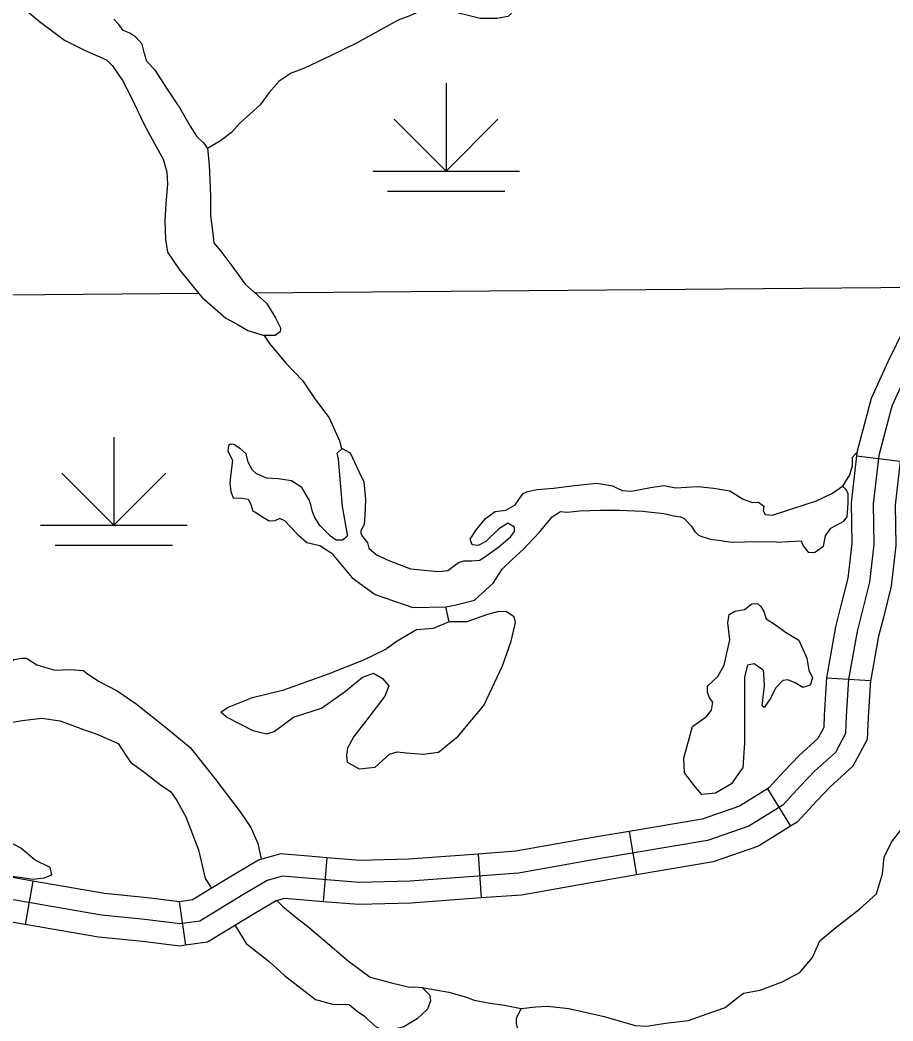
# Model space of a CAD drawing. Extents: x 813775 to 1157140, y 1757555 to 1979907.
# Drawn here: x 1020232 to 1026181, y 1806929 to 1813751 of the extents above; entities that cross this region are included whole.
import ezdxf

# ---------------------------------------------------------------- set-up
doc = ezdxf.new("R2010")
doc.units = 0
for name, color, linetype in [('Level 24', 7, 'Continuous'), ('Level 31', 7, 'Continuous'), ('Level 32', 7, 'Continuous'), ('Level 35', 7, 'Continuous'), ('Level 4', 7, 'Continuous'), ('Level 44', 7, 'Continuous'), ('Level 45', 7, 'Continuous')]:
    doc.layers.add(name, color=color, linetype=linetype)

msp = doc.modelspace()

# ---------------------------------------------------------------- linework, layer by layer
at = {"layer": 'Level 24'}
msp.add_lwpolyline([(1027980.5, 1812349.8), (1027728.8, 1812132.4), (1027486.9, 1811974.3), (1027092.1, 1811826.1), (1026805.8, 1811756.9), (1026568.9, 1811697.6), (1026460.3, 1811643.3), (1026386.2, 1811569.2), (1026282.6, 1811356.7), (1026174, 1811119.6), (1026085.1, 1810783.6), (1026045.6, 1810452.6), (1026050.6, 1810175.9), (1026021, 1809919), (1025937, 1809583), (1025877.8, 1809257.9)], dxfattribs=at)
at = {"layer": 'Level 31'}
for points in [[(1025877.8, 1809257.9), (1025863, 1809005.9), (1025858.1, 1808887.3), (1025789, 1808758.9), (1025645.8, 1808630.4), (1025552, 1808531.6)], [(1025552, 1808531.6), (1025431.6, 1808400.6), (1025199.6, 1808257.3), (1024918.3, 1808158.5), (1024187.7, 1808035), (1023630, 1807936.1), (1022889.6, 1807881.8), (1022544.1, 1807871.9)], [(1022544.1, 1807871.9), (1022183.7, 1807901.6), (1022020.8, 1807916.4), (1021917.2, 1807886.7), (1021749.4, 1807787.9), (1021458.1, 1807610), (1021319.9, 1807590.3), (1021083, 1807619.9), (1020786.9, 1807649.6), (1020011.9, 1807783), (1019394.9, 1807886.7), (1019113.6, 1807926.3), (1018940.8, 1807921.3), (1018792.7, 1807857.1), (1018684.1, 1807778), (1018565.7, 1807629.8), (1018442.3, 1807506.3), (1018343.5, 1807476.6), (1018077, 1807501.4), (1017948.7, 1807501.4), (1017756.2, 1807461.8), (1017539, 1807417.4), (1017213.2, 1807417.4)]]:
    msp.add_lwpolyline(points, dxfattribs=at)
at = {"layer": 'Level 32'}
for p, q in [((1025728.1, 1809266.7), (1026027.6, 1809249.1)), ((1025325.1, 1808511.1), (1025482.8, 1808255.9)), ((1024382.9, 1808220.1), (1024432.9, 1807924.3)), ((1022322.9, 1808040.6), (1022298.3, 1807741.6)), ((1023353.4, 1808066.2), (1023375.4, 1807767)), ((1020318.3, 1807882.4), (1020267.4, 1807586.8)), ((1021316.8, 1807741.4), (1021359.3, 1807444.4))]:
    msp.add_line(p, q, dxfattribs=at)
for points in [[(1025728.1, 1809266.7), (1025713.2, 1809013.4), (1025709.6, 1808928), (1025669.3, 1808853), (1025541.2, 1808738), (1025442.4, 1808634), (1025335.2, 1808517.3), (1025325.1, 1808511.1)], [(1026027.6, 1809249.1), (1026012.8, 1808998.4), (1026006.5, 1808846.6), (1025908.7, 1808664.7), (1025750.5, 1808522.8), (1025661.7, 1808429.2), (1025528, 1808283.8), (1025482.8, 1808255.9)], [(1025325.1, 1808511.1), (1025134.6, 1808393.4), (1024880.6, 1808304.2), (1024382.9, 1808220.1)], [(1025482.8, 1808255.9), (1025264.6, 1808121.1), (1024955.9, 1808012.7), (1024432.9, 1807924.3)], [(1024382.9, 1808220.1), (1024162.1, 1808182.8), (1023611.3, 1808085.2), (1023353.4, 1808066.2)], [(1020318.3, 1807882.4), (1020037.1, 1807930.8), (1019417.8, 1808035), (1019271.9, 1808055.5)], [(1022322.9, 1808040.6), (1022196.7, 1808051), (1022006.5, 1808068.3), (1021857.6, 1808025.7), (1021672.2, 1807916.6), (1021406.3, 1807754.2), (1021316.8, 1807741.4)], [(1023353.4, 1808066.2), (1022881.9, 1808031.6), (1022548.1, 1808022.1), (1022322.9, 1808040.6)], [(1024432.9, 1807924.3), (1024213.3, 1807887.2), (1023648.6, 1807787.1), (1023375.4, 1807767)], [(1021318.6, 1807741.6), (1021099.8, 1807769), (1020807.1, 1807798.3), (1020318.3, 1807882.4)], [(1022298.3, 1807741.6), (1022170.8, 1807752.1), (1022035.2, 1807764.5), (1021976.8, 1807747.8), (1021826.5, 1807659.3), (1021510, 1807465.9), (1021359.3, 1807444.4)], [(1023375.4, 1807767), (1022897.2, 1807732), (1022540, 1807721.7), (1022298.3, 1807741.6)], [(1020267.4, 1807586.8), (1019986.7, 1807635.1), (1019372, 1807738.5), (1019230.2, 1807758.4)], [(1021359.3, 1807444.4), (1021321.3, 1807439), (1021066.2, 1807470.9), (1020766.6, 1807500.8), (1020267.4, 1807586.8)]]:
    msp.add_lwpolyline(points, dxfattribs=at)
at = {"layer": 'Level 35'}
for points in [[(1020278.4, 1813813.4), (1020363.8, 1813741.2), (1020451.9, 1813674.4), (1020534.6, 1813613), (1020670.8, 1813546.2), (1020820.3, 1813479.4), (1020863, 1813439.3), (1020929.7, 1813337.7), (1020991.1, 1813220.2), (1021076.6, 1813043.8), (1021151.3, 1812904.9)], [(1023619.6, 1813833), (1023558.2, 1813774.2), (1023480.8, 1813760.9), (1023368.7, 1813760.9), (1023195.2, 1813803.6), (1023088.4, 1813814.3), (1022973.6, 1813817), (1022888.2, 1813779.6), (1022808.1, 1813750.2), (1022525.1, 1813592.5)], [(1021308.8, 1813169.4), (1021231.4, 1813287), (1021154, 1813407.2), (1021095.3, 1813468.7), (1021079.2, 1813522.1), (1021063.2, 1813586.2), (1021020.5, 1813634.3), (1020980.5, 1813661.1), (1020935.1, 1813679.8), (1020905.7, 1813719.8), (1020871, 1813757.3)], [(1022525.1, 1813592.5), (1022347.3, 1813505.4), (1022171.1, 1813422.6), (1022080.3, 1813387.9), (1021997.6, 1813334.4), (1021930.8, 1813256.9), (1021869.4, 1813171.4), (1021727.9, 1813045.9), (1021671.9, 1812984.4), (1021597.1, 1812928.3), (1021509.8, 1812875.2)], [(1021308.8, 1813169.4), (1021391.6, 1813027.8), (1021434.3, 1812958.3), (1021482.3, 1812912.9), (1021509.8, 1812875.2)], [(1021151.3, 1812904.9), (1021207.4, 1812802), (1021231.4, 1812713.9), (1021236.7, 1812631), (1021226.1, 1812500.1), (1021218.1, 1812385.2), (1021223.4, 1812254.3), (1021236.7, 1812168.8), (1021319.5, 1812048.5), (1021471.7, 1811861.5)], [(1021509.8, 1812875.2), (1021519.7, 1812764.6), (1021530.4, 1812550.9), (1021530.4, 1812417.3), (1021543.7, 1812313.1), (1021551.8, 1812232.9), (1021607.8, 1812166.1), (1021674.6, 1812075.2), (1021765.3, 1811949.7), (1021912.2, 1811821.4)], [(1021471.7, 1811861.5), (1021634, 1811718.3), (1021711.4, 1811678.2), (1021783.5, 1811635.5)], [(1021912.2, 1811821.4), (1021973, 1811721), (1022005.1, 1811656.8), (1022007.9, 1811647.3)], [(1021783.5, 1811635.5), (1021895.6, 1811600.7)], [(1022007.9, 1811647.3), (1022005.1, 1811624.8), (1021970.3, 1811600.7), (1021895.6, 1811600.7)], [(1021895.6, 1811600.7), (1021930.3, 1811548.9), (1022045.1, 1811409.9), (1022159.9, 1811292.4), (1022240, 1811169.5), (1022338.8, 1811038.5), (1022408.2, 1810883.6), (1022423.4, 1810830.8)], [(1022202.6, 1810481.4), (1022151.9, 1810564.3), (1022082.5, 1810609.7), (1021991.7, 1810623.1), (1021911.6, 1810628.4), (1021842.2, 1810660.5), (1021815.5, 1810681.8), (1021786.1, 1810738), (1021772.8, 1810794.1), (1021735.4, 1810828.8), (1021690, 1810858.2), (1021666, 1810860.9), (1021652.7, 1810850.2), (1021647.3, 1810815.4), (1021679.4, 1810748.6), (1021668.7, 1810660.5), (1021660.7, 1810593.7), (1021668.7, 1810537.6), (1021684.7, 1810494.8), (1021743.4, 1810492.1), (1021786.1, 1810484.1), (1021799.5, 1810460.1), (1021807.5, 1810441.4), (1021818.2, 1810404)], [(1022393.2, 1810798.1), (1022427.9, 1810830.2)], [(1022464.7, 1810245.2), (1022430.6, 1810434.7), (1022401.2, 1810758), (1022393.2, 1810798.1)], [(1022427.9, 1810830.2), (1022481.3, 1810800.8), (1022542.7, 1810669.9), (1022574.7, 1810603.1), (1022585.4, 1810482.8), (1022582.7, 1810375.9), (1022577.4, 1810314.5), (1022553.4, 1810266.4), (1022553.4, 1810253), (1022563, 1810232.9)], [(1025903.2, 1810768.3), (1025902.4, 1810709.5), (1025884.8, 1810651.7), (1025838.2, 1810573.2)], [(1025903.2, 1810768.3), (1025903.2, 1810768.3), (1025932.9, 1810801)], [(1022563, 1810232.9), (1022600.4, 1810187.5), (1022608.4, 1810150.1), (1022661.8, 1810104.7), (1022744.5, 1810067.3), (1022894, 1810011.2), (1023080.9, 1809992.5), (1023147.6, 1809997.8), (1023219.7, 1810053.9), (1023257.1, 1810064.6), (1023307.8, 1810064.6), (1023366.5, 1810070), (1023422.6, 1810107.4), (1023494.7, 1810160.8), (1023577.4, 1810230.3), (1023601.5, 1810265), (1023601.5, 1810294.4), (1023556.1, 1810321.1), (1023492, 1810281), (1023406.6, 1810195.5), (1023353.2, 1810168.8), (1023313.2, 1810174.2), (1023299.8, 1810211.6), (1023342.5, 1810278.4), (1023403.9, 1810353.2), (1023470.7, 1810401.3), (1023542.7, 1810409.3), (1023606.8, 1810446.7), (1023638.8, 1810492.1), (1023660.2, 1810524.2), (1023689.6, 1810537.6), (1023756.3, 1810550.9), (1023868.4, 1810558.9), (1024009.9, 1810577.6), (1024162.1, 1810593.7)], [(1024162.1, 1810593.7), (1024269.4, 1810576.3), (1024336.1, 1810544.2), (1024400.2, 1810538.9), (1024528.3, 1810565.6), (1024619.1, 1810579), (1024701.9, 1810562.9), (1024851.4, 1810571)], [(1024851.4, 1810571), (1024960, 1810560.3), (1025069.5, 1810541.6), (1025160.2, 1810485.5), (1025224.3, 1810461.4), (1025264.4, 1810464.1), (1025301.7, 1810437.4), (1025296.4, 1810405.3), (1025309.7, 1810381.3), (1025360.5, 1810375.9), (1025491.3, 1810418.7), (1025659.5, 1810474.8), (1025768.9, 1810525.6), (1025838.2, 1810573.2)], [(1025868.9, 1810365.6), (1025876, 1810457.3), (1025876, 1810521.5), (1025863.1, 1810550.4), (1025838.2, 1810573.2)], [(1022464.7, 1810245.2), (1022458.9, 1810227.6), (1022429.5, 1810206.2), (1022386.8, 1810206.2), (1022346.8, 1810232.9), (1022274.7, 1810305.1), (1022240, 1810361.2), (1022224, 1810398.6), (1022213.3, 1810446.7), (1022202.6, 1810481.4)], [(1022360.1, 1810112.7), (1022274.7, 1810166.1), (1022186.6, 1810187.5), (1022130.5, 1810238.3), (1022074.5, 1810297.1), (1022037.1, 1810337.2), (1022002.4, 1810353.2), (1021967.7, 1810337.2), (1021930.3, 1810334.5), (1021879.6, 1810363.9), (1021836.9, 1810393.3), (1021818.2, 1810404)], [(1023660.2, 1810142.1), (1023772.9, 1810261), (1023858.3, 1810365.2), (1023914.3, 1810400), (1023959.7, 1810397.3), (1024047.4, 1810406), (1024187.6, 1810410), (1024318.4, 1810410), (1024473.2, 1810403.4), (1024535.9, 1810396.7), (1024620, 1810387.3), (1024686.8, 1810372.6), (1024730.8, 1810364.6)], [(1025387.2, 1810191.6), (1025264.4, 1810194.2), (1025077.5, 1810188.9), (1025008.1, 1810202.2), (1024939.1, 1810209.6), (1024880.3, 1810228.3), (1024857.6, 1810236.4), (1024834.9, 1810259.1), (1024809.6, 1810297.8), (1024761.5, 1810351.2), (1024730.8, 1810364.6)], [(1025387.2, 1810191.6), (1025555.3, 1810202.2), (1025568.7, 1810167.5), (1025603.4, 1810124.8), (1025646.1, 1810122.1), (1025707.5, 1810164.8), (1025720.9, 1810234.3), (1025758.2, 1810287.7), (1025846.3, 1810335.8), (1025868.9, 1810365.6)], [(1022563, 1810232.9), (1022561.6, 1810235.7)], [(1022360.1, 1810112.7), (1022496.3, 1809949.7), (1022651.1, 1809834.8), (1022910, 1809746.6), (1023134.6, 1809750.9), (1023195.7, 1809762.7), (1023329.2, 1809797.4), (1023457.3, 1809912.3), (1023518.7, 1810008.5), (1023590.8, 1810078), (1023660.2, 1810142.1)], [(1023157.5, 1809648.4), (1023134.6, 1809750.9)], [(1025295, 1809322.9), (1025234.7, 1809363.1), (1025188.8, 1809354.5), (1025168.8, 1809274.1), (1025168.8, 1809107.6), (1025168.8, 1808823.3), (1025157.3, 1808653.9), (1025140.1, 1808630.9), (1025079.8, 1808544.8), (1024970.8, 1808481.6), (1024879.1, 1808473), (1024836, 1808521.8), (1024761.5, 1808619.5), (1024755.7, 1808720), (1024816, 1808935.3), (1024910.6, 1809004.2), (1024945, 1809047.3), (1024953.6, 1809101.8), (1024930.7, 1809130.5), (1024916.4, 1809170.7), (1024916.4, 1809210.9), (1024988.1, 1809277), (1025031.1, 1809354.5), (1025068.4, 1809526.7), (1025056.9, 1809641.6), (1025065.5, 1809699), (1025102.8, 1809722), (1025168.8, 1809733.5), (1025220.4, 1809770.8), (1025257.7, 1809773.7), (1025280.6, 1809753.6), (1025300.7, 1809719.1), (1025317.9, 1809670.3), (1025386.7, 1809624.4), (1025449.8, 1809578.4), (1025538.8, 1809523.9), (1025593.3, 1809400.4), (1025607.6, 1809320), (1025633.4, 1809268.3), (1025616.2, 1809216.7), (1025567.4, 1809202.3), (1025515.8, 1809233.9), (1025464.2, 1809254), (1025429.8, 1809248.2), (1025381, 1809196.6), (1025349.5, 1809130.5), (1025303.6, 1809064.5), (1025289.2, 1809076), (1025306.4, 1809213.8), (1025300.7, 1809294.2), (1025297.8, 1809320)], [(1022460.5, 1808692.3), (1022543.7, 1808646.4), (1022652.7, 1808657.9), (1022750.2, 1808746.9), (1022801.9, 1808764.1), (1022865, 1808755.5), (1022979.7, 1808746.9), (1023083, 1808761.2), (1023217.8, 1808870.3), (1023392.7, 1809079.9), (1023518.9, 1809349.8), (1023579.2, 1809516.3), (1023607.9, 1809645.5), (1023599.2, 1809682.8), (1023547.6, 1809717.3), (1023493.1, 1809720.2), (1023418.5, 1809700.1), (1023278, 1809648.4), (1023157.5, 1809648.4), (1023048.5, 1809602.5), (1022933.8, 1809593.8), (1022801.9, 1809516.3), (1022730.2, 1809464.6)], [(1019040.2, 1809173.9), (1019470, 1809215.4), (1019720.9, 1809255.4), (1019849.1, 1809332.9), (1019982.5, 1809343.6), (1020116, 1809346.3), (1020190.8, 1809391.7), (1020244.2, 1809402.4), (1020276.2, 1809402.4), (1020345.6, 1809357), (1020468.4, 1809319.6), (1020572.5, 1809324.9), (1020663.3, 1809316.9), (1020682, 1809300.9), (1020767.4, 1809244.8), (1020892.9, 1809177.9), (1021023.7, 1809089.8), (1021234.6, 1808921.4), (1021392.1, 1808793.1)], [(1021637.4, 1809002.4), (1021600.1, 1809034), (1021646, 1809065.6), (1021815.2, 1809134.5), (1022030.3, 1809186.1), (1022334.3, 1809295.2), (1022575.3, 1809390), (1022730.2, 1809464.6)], [(1021637.4, 1809002.4), (1021818.1, 1808907.6), (1021912.7, 1808884.7), (1021964.3, 1808901.9), (1022096.3, 1808999.5), (1022222.5, 1809039.7), (1022285.6, 1809059.8), (1022449.1, 1809177.5), (1022566.7, 1809272.3), (1022641.2, 1809298.1), (1022701.5, 1809263.7), (1022744.5, 1809212), (1022718.7, 1809143.1), (1022592.5, 1808979.4), (1022506.4, 1808867.4), (1022463.4, 1808787.1), (1022457.7, 1808741.1), (1022460.5, 1808692.3)], [(1018474.2, 1808767.7), (1018799.9, 1808798.5), (1019066.9, 1808814.5), (1019264.4, 1808827.9), (1019387.2, 1808865.3), (1019571.4, 1808892), (1019712.9, 1808884), (1019843.7, 1808902.7), (1020022.6, 1808937.4), (1020246.8, 1808977.5), (1020380.3, 1808993.6)], [(1020380.3, 1808993.6), (1020504.7, 1808974.9), (1020664.9, 1808916.1), (1020761, 1808881.4), (1020899.8, 1808819.9), (1020985.2, 1808691.6), (1021076, 1808627.5), (1021188.1, 1808539.3), (1021260.2, 1808491.2), (1021300.3, 1808432.4), (1021361.7, 1808320.2)], [(1025683.6, 1807473.9), (1025791.7, 1807566.4), (1025955.2, 1807692.8), (1026070, 1807796.1), (1026110.1, 1807931.1), (1026121.6, 1808045.9), (1026170.4, 1808146.4), (1026285.1, 1808295.7), (1026359.7, 1808493.8), (1026399.8, 1808631.6), (1026391.2, 1808737.8), (1026425.6, 1808847), (1026474.4, 1808999.1)], [(1021392.1, 1808793.1), (1021559.2, 1808582.1), (1021732.7, 1808354.9), (1021804.8, 1808248), (1021852.9, 1808138.5), (1021875.9, 1808030.9)], [(1021361.7, 1808320.2), (1021447.1, 1808095.7), (1021492.5, 1807900.6), (1021535.8, 1807833.2)], [(1020056.2, 1807932.8), (1020320.5, 1807895.4), (1020395.3, 1807903.4), (1020448.7, 1807924.8), (1020438, 1807975.6), (1020333.9, 1808023.7), (1020237.8, 1808106.5), (1020056.2, 1808202.7)], [(1021982.6, 1807749.4), (1022021, 1807710.9), (1022114.5, 1807633.4), (1022191.4, 1807575.7), (1022298.2, 1807484.8)], [(1021697.1, 1807580.2), (1021772.8, 1807457), (1021930.3, 1807334.1), (1022034.4, 1807237.9)], [(1022298.2, 1807484.8), (1022469, 1807337.9), (1022618.5, 1807228.3), (1022762.7, 1807188.2), (1022885.5, 1807158.8), (1022915.3, 1807162)], [(1023646.3, 1807014.5), (1023747.5, 1807026.1), (1023827.8, 1807028.9), (1023971.3, 1807014.6), (1024212.2, 1806960), (1024424.4, 1806896.9), (1024504.8, 1806894), (1024631, 1806914.1), (1024788.7, 1806931.3), (1024914.9, 1806977.2), (1025038.3, 1807020.3), (1025127.2, 1807092.1), (1025161.6, 1807117.9), (1025276.3, 1807138), (1025425.5, 1807195.4), (1025545.9, 1807258.6), (1025632, 1807362), (1025683.6, 1807473.9)], [(1022034.4, 1807237.9), (1022244.8, 1807076), (1022362.2, 1807043.9), (1022474.3, 1807041.2), (1022530.4, 1806995.8), (1022578.5, 1806961.1), (1022600.6, 1806940.3)], [(1022915.3, 1807162), (1022973.6, 1807156.1), (1023024.3, 1807105.4), (1023029.6, 1807065.3), (1023008.3, 1807009.2), (1022938.9, 1806942.4), (1022848.1, 1806888.9), (1022762.7, 1806867.5), (1022717.3, 1806862.2), (1022661.2, 1806886.2), (1022600.6, 1806940.3)], [(1022973.6, 1807156.1), (1023155.1, 1807124.1), (1023275.2, 1807092), (1023325.9, 1807070.6), (1023435.4, 1807049.3), (1023534.2, 1807035.9), (1023646.3, 1807014.5)], [(1023448.9, 1806752), (1023564, 1806773.4), (1023604.1, 1806810.7), (1023629.9, 1806839.4), (1023621.3, 1806882.5), (1023615.6, 1806911.2), (1023615.6, 1806948.5), (1023646.3, 1807014.5)]]:
    msp.add_lwpolyline(points, dxfattribs=at)
at = {"layer": 'Level 4'}
for points in [[(1021832.4, 1811891.1), (1026898.4, 1811933.6)], [(1018556.2, 1811863.6), (1021450.2, 1811887.9)]]:
    msp.add_lwpolyline(points, dxfattribs=at)
at = {"layer": 'Level 44'}
for p, q in [((1023135.7, 1813320.7), (1023135.7, 1812720.7)), ((1023135.7, 1812720.7), (1022782.2, 1813074.3)), ((1023135.7, 1812720.7), (1023489.3, 1813074.3)), ((1022635.7, 1812720.7), (1023635.7, 1812720.7)), ((1022735.7, 1812584.4), (1023535.7, 1812584.4)), ((1020871.3, 1810907.8), (1020871.3, 1810307.8)), ((1020871.3, 1810307.8), (1020517.7, 1810661.4)), ((1020871.3, 1810307.8), (1021224.8, 1810661.4)), ((1020371.3, 1810307.8), (1021371.3, 1810307.8)), ((1020471.3, 1810171.5), (1021271.3, 1810171.5))]:
    msp.add_line(p, q, dxfattribs=at)
at = {"layer": 'Level 45'}
msp.add_line((1025933.6, 1810779.7), (1026231.5, 1810744.1), dxfattribs=at)
for points in [[(1026468.8, 1811815.3), (1026371.4, 1811766.5), (1026262.4, 1811657.5), (1026147, 1811420.8), (1026032.2, 1811170.3), (1025937.4, 1810811.8), (1025933.6, 1810779.7)], [(1025933.6, 1810779.7), (1025895.5, 1810460.1), (1025900.4, 1810183.2), (1025873.1, 1809945.8), (1025824.8, 1809752.4)], [(1026231.5, 1810744.1), (1026195.8, 1810445), (1026200.7, 1810168.6), (1026168.9, 1809892.1), (1026115.8, 1809679.7)], [(1025824.8, 1809752.4), (1025790.3, 1809614.6), (1025728.1, 1809266.7)], [(1026115.8, 1809679.7), (1026083.8, 1809551.3), (1026025.4, 1809231)]]:
    msp.add_lwpolyline(points, dxfattribs=at)

doc.saveas('drawing.dxf')
